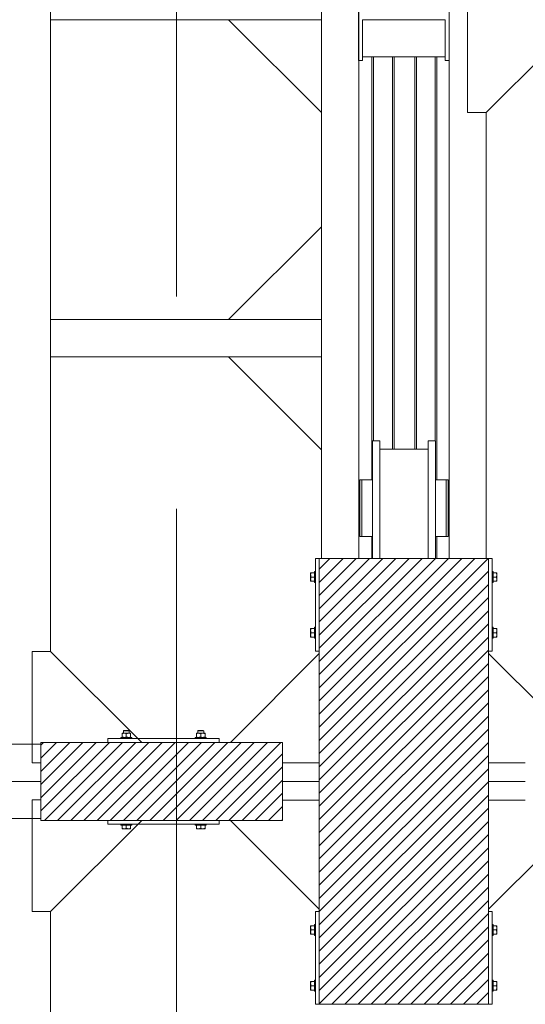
# Model space of a CAD drawing. Header units: millimetres. Extents: x 53746 to 116821, y -810352 to -765802.
# Tile 301 of 347: x 92805 to 94164, y -777202 to -774552. Entities that reach past the tile are written whole.
import ezdxf

# ---------------------------------------------------------------- set-up
doc = ezdxf.new("R2010")
doc.units = ezdxf.units.MM
doc.header["$MEASUREMENT"] = 0
doc.linetypes.add('DGN Style 3', pattern=[2002.806, 1430.575714, -572.230286])
for name, color, linetype, lineweight in [('Main Cradle Rails', 7, 'Continuous', 0), ('Side Cradle Blocks', 7, 'Continuous', 0), ('Side Cradle Hydraulic Arm Support', 7, 'Continuous', 0), ('Side Cradle Stbd', 7, 'Continuous', 0), ('Side Slip Rails', 7, 'Continuous', 0)]:
    doc.layers.add(name, color=color, linetype=linetype, lineweight=lineweight)

# ---------------------------------------------------------------- blocks, each defined once
blk = doc.blocks.new('*U79')
at = {"layer": 'Side Cradle Hydraulic Arm Support', "color": 7, "linetype": 'Continuous', "lineweight": 0}
blk.add_line((-275, 1109.5), (-275, 316.7), dxfattribs=at)
at = {"layer": 'Side Cradle Hydraulic Arm Support', "color": 7, "linetype": 'Continuous', "lineweight": 0, "extrusion": (0, 0, -1), "flags": 128}
blk.add_lwpolyline([(248.5, 1409.5), (225, 1409.5), (225, 1109.5), (275, 1109.5), (520, 1354.5)], dxfattribs=at)
blk = doc.blocks.new('*U82')
at = {"layer": 'Side Cradle Hydraulic Arm Support', "color": 7, "linetype": 'Continuous', "lineweight": 0}
for p, q in [((-275, 1109.5), (-275, 316.7)), ((-1003.6, 316.7), (-275, 316.7)), ((-275, 216.7), (-275, 316.7)), ((-275, 316.7), (-275, 316.7)), ((-1003.6, 216.7), (-275, 216.7)), ((-275, 216.7), (-275, -809.4))]:
    blk.add_line(p, q, dxfattribs=at)
at = {"layer": 'Side Cradle Hydraulic Arm Support', "color": 7, "linetype": 'Continuous', "lineweight": 0, "flags": 128}
blk.add_lwpolyline([(-248.5, 1409.5), (-225, 1409.5), (-225, 1109.5), (-275, 1109.5), (-520, 1354.5)], dxfattribs=at)
at = {"layer": 'Side Cradle Stbd', "color": 7, "linetype": 'Continuous', "lineweight": 0}
for p, q in [((-1003.6, 566.7), (-753.6, 316.7)), ((-1003.6, -33.3), (-753.6, 216.7)), ((-1003.6, -340.5), (-753.6, -590.5)), ((-1003.6, -590.5), (-275, -590.5))]:
    blk.add_line(p, q, dxfattribs=at)
blk = doc.blocks.new('*U57')
at = {"linetype": 'Continuous', "lineweight": 0}
h = blk.add_hatch(dxfattribs=at)
h.set_pattern_fill('HATCH', color=30, style=0, pattern_type=2)
h.set_pattern_definition([(45, (8702.64, 11436.787), (-17.71896, 17.71896), [])])
h.paths.add_polyline_path([(8326.7, 10874.5), (8333.2, 10874.5), (8433.2, 10874.5), (8468.4, 10874.5), (8469.7, 10874.5), (8489.7, 10874.5), (8619.7, 10874.5), (8639.7, 10874.5), (8643.4, 10874.5), (8675.7, 10874.5), (8775.7, 10874.5), (8781.7, 10874.5), (8781.7, 11124.5), (8781.7, 11130.2), (8781.7, 11424.2), (8781.7, 11474.5), (8781.7, 11524.7), (8781.7, 11818.7), (8781.7, 11824.5), (8781.7, 12074.5), (8775.7, 12074.5), (8675.7, 12074.5), (8643.4, 12074.5), (8639.7, 12074.5), (8619.7, 12074.5), (8489.7, 12074.5), (8469.7, 12074.5), (8468.4, 12074.5), (8433.2, 12074.5), (8333.2, 12074.5), (8326.7, 12074.5), (8326.7, 11824.5), (8326.7, 11818.2), (8326.7, 11524.7), (8326.7, 11474.5), (8326.7, 11424.2), (8326.7, 11130.7), (8326.7, 11124.5)])
h = blk.add_hatch(dxfattribs=at)
h.set_pattern_fill('HATCH', color=30, style=0, pattern_type=2)
h.set_pattern_definition([(45, (7744.05, 11428.844), (-17.719, 17.719), [])])
h.paths.add_polyline_path([(7578.1, 11579.5), (7578.1, 11574.5), (7578.1, 11474.5), (7578.1, 11374.5), (7578.1, 11369.5), (7758.1, 11369.5), (8058.1, 11369.5), (8087.9, 11369.5), (8228.1, 11369.5), (8228.1, 11424.2), (8228.1, 11474.5), (8228.1, 11524.7), (8228.1, 11579.5), (8087.9, 11579.5), (8058.1, 11579.5), (7758.1, 11579.5)])
at = {"color": 7, "linetype": 'DGN Style 3', "lineweight": 13}
blk.add_line((7943.4, 16213.2), (7943.4, -4026.1), dxfattribs=at)
at = {"color": 30, "linetype": 'Continuous', "lineweight": 0, "flags": 128}
for points in [[(8326.7, 10874.5), (8333.2, 10874.5), (8433.2, 10874.5), (8468.4, 10874.5), (8469.7, 10874.5), (8489.7, 10874.5), (8619.7, 10874.5), (8639.7, 10874.5), (8643.4, 10874.5), (8675.7, 10874.5), (8775.7, 10874.5), (8781.7, 10874.5), (8781.7, 11124.5), (8781.7, 11130.2), (8781.7, 11424.2), (8781.7, 11474.5), (8781.7, 11524.7), (8781.7, 11818.7), (8781.7, 11824.5), (8781.7, 12074.5), (8775.7, 12074.5), (8675.7, 12074.5), (8643.4, 12074.5), (8639.7, 12074.5), (8619.7, 12074.5), (8489.7, 12074.5), (8469.7, 12074.5), (8468.4, 12074.5), (8433.2, 12074.5), (8333.2, 12074.5), (8326.7, 12074.5), (8326.7, 11824.5), (8326.7, 11818.2), (8326.7, 11524.7), (8326.7, 11474.5), (8326.7, 11424.2), (8326.7, 11130.7), (8326.7, 11124.5), (8326.7, 10874.5)], [(7578.1, 11579.5), (7578.1, 11574.5), (7578.1, 11474.5), (7578.1, 11374.5), (7578.1, 11369.5), (7758.1, 11369.5), (8058.1, 11369.5), (8087.9, 11369.5), (8228.1, 11369.5), (8228.1, 11424.2), (8228.1, 11474.5), (8228.1, 11524.7), (8228.1, 11579.5), (8087.9, 11579.5), (8058.1, 11579.5), (7758.1, 11579.5), (7578.1, 11579.5)]]:
    blk.add_lwpolyline(points, close=True, dxfattribs=at)
at = {"layer": 'Side Cradle Blocks', "color": 7, "linetype": 'Continuous', "lineweight": 0}
for p, q in [((8326.7, 12074.5), (8316.7, 12074.5)), ((8316.7, 12074.5), (8316.7, 11824.5)), ((8781.7, 12074.5), (8326.7, 12074.5)), ((8326.7, 12074.5), (8326.7, 10874.5)), ((8781.7, 12074.5), (8791.7, 12074.5)), ((8781.7, 10874.5), (8781.7, 12074.5)), ((8791.7, 12074.5), (8791.7, 11824.5)), ((8303.7, 12035.5), (8303.7, 12035.4)), ((8303.7, 12035.4), (8303.7, 12035.1)), ((8303.7, 12030.3), (8303.7, 12033.3)), ((8303.7, 12033.2), (8303.7, 12033.3)), ((8304.4, 12036), (8305.4, 12036)), ((8304.5, 12033.9), (8305.4, 12036)), ((8305.4, 12036), (8313.7, 12036)), ((8802.9, 12036), (8794.7, 12036)), ((8803.9, 12036), (8802.9, 12036)), ((8803.8, 12033.9), (8802.9, 12036)), ((8804.7, 12035.5), (8804.7, 12035.4)), ((8804.7, 12035.1), (8804.7, 12035.4)), ((8804.7, 12030.3), (8804.7, 12033.3)), ((8804.7, 12033.3), (8804.7, 12033.2)), ((8303.7, 12030.3), (8303.7, 12027.5)), ((8303.7, 12018.7), (8303.7, 12022.4)), ((8303.7, 12021.4), (8303.7, 12018.7)), ((8303.7, 12012.9), (8303.7, 12013.6)), ((8303.7, 12013.5), (8303.7, 12013.6)), ((8303.9, 12012.9), (8303.7, 12012.9)), ((8305.4, 12024.5), (8304.4, 12026.6)), ((8305.4, 12012.9), (8304.4, 12015)), ((8304.5, 12022.3), (8305.4, 12024.5)), ((8305.4, 12024.5), (8313.7, 12024.5)), ((8313.7, 12012.9), (8305.4, 12012.9)), ((8313.7, 12018.7), (8313.7, 12024.5)), ((8794.7, 12018.7), (8794.7, 12024.5)), ((8802.9, 12024.5), (8794.7, 12024.5)), ((8794.7, 12012.9), (8802.9, 12012.9)), ((8802.9, 12024.5), (8803.9, 12026.6)), ((8803.8, 12022.3), (8802.9, 12024.5)), ((8802.9, 12012.9), (8803.9, 12015)), ((8804.4, 12012.9), (8804.7, 12012.9)), ((8804.7, 12027.5), (8804.7, 12030.3)), ((8804.7, 12018.7), (8804.7, 12022.4)), ((8804.7, 12018.7), (8804.7, 12021.4)), ((8804.7, 12012.9), (8804.7, 12013.6)), ((8804.7, 12013.6), (8804.7, 12013.5)), ((8303.7, 11886), (8303.7, 11885.4)), ((8303.9, 11886), (8303.7, 11886)), ((8303.7, 11885.4), (8303.7, 11885.5)), ((8303.7, 11880.3), (8303.7, 11876.5)), ((8303.7, 11880.3), (8303.7, 11877.5)), ((8305.4, 11886), (8304.4, 11883.9)), ((8305.4, 11874.5), (8304.4, 11872.3)), ((8304.5, 11876.6), (8305.4, 11874.5)), ((8313.7, 11886), (8305.4, 11886)), ((8305.4, 11874.5), (8313.7, 11874.5)), ((8313.7, 11880.2), (8313.7, 11874.5)), ((8794.7, 11886), (8802.9, 11886)), ((8794.7, 11880.2), (8794.7, 11874.5)), ((8802.9, 11874.5), (8794.7, 11874.5)), ((8802.9, 11886), (8803.9, 11883.9)), ((8803.8, 11876.6), (8802.9, 11874.5)), ((8802.9, 11874.5), (8803.9, 11872.3)), ((8804.4, 11886), (8804.7, 11886)), ((8804.7, 11886), (8804.7, 11885.4)), ((8804.7, 11885.5), (8804.7, 11885.4)), ((8804.7, 11880.3), (8804.7, 11876.5)), ((8804.7, 11877.5), (8804.7, 11880.3)), ((8303.7, 11871.4), (8303.7, 11868.7)), ((8303.7, 11868.7), (8303.7, 11865.6)), ((8303.7, 11865.6), (8303.7, 11865.7)), ((8303.7, 11863.8), (8303.7, 11863.6)), ((8303.7, 11863.5), (8303.7, 11863.6)), ((8304.4, 11862.9), (8305.4, 11862.9)), ((8304.5, 11865), (8305.4, 11862.9)), ((8305.4, 11862.9), (8313.7, 11862.9)), ((8802.9, 11862.9), (8794.7, 11862.9)), ((8803.8, 11865), (8802.9, 11862.9)), ((8803.9, 11862.9), (8802.9, 11862.9)), ((8804.7, 11868.7), (8804.7, 11871.4)), ((8804.7, 11868.7), (8804.7, 11865.6)), ((8804.7, 11865.7), (8804.7, 11865.6)), ((8804.7, 11863.6), (8804.7, 11863.8)), ((8804.7, 11863.5), (8804.7, 11863.6)), ((8316.7, 11824.5), (8326.7, 11824.5)), ((8791.7, 11824.5), (8781.7, 11824.5)), ((7813, 11611.5), (7810.8, 11611.5)), ((7813.7, 11610.5), (7811.1, 11610.5)), ((8002.4, 11610.5), (8005, 11610.5)), ((8003.1, 11611.5), (8005.4, 11611.5)), ((7758.1, 11589.5), (7758.1, 11579.5)), ((8058.1, 11589.5), (7758.1, 11589.5)), ((7796.5, 11604.4), (7796.5, 11604.2)), ((7796.5, 11602.6), (7798.6, 11603.6)), ((7796.5, 11602.6), (7796.5, 11594.3)), ((7796.5, 11593.2), (7796.5, 11594.3)), ((7797.2, 11604.4), (7797.1, 11604.4)), ((7797.2, 11592.5), (7797.1, 11592.5)), ((7802.3, 11604.4), (7799.2, 11604.4)), ((7800, 11604.4), (7800.1, 11604.4)), ((7800, 11592.5), (7800.1, 11592.5)), ((7800.3, 11592.7), (7802.3, 11592.5)), ((7802.3, 11604.4), (7806, 11604.4)), ((7805.8, 11603.7), (7803.8, 11604.3)), ((7805.9, 11593.2), (7808.1, 11594.3)), ((7808.1, 11602.6), (7810.2, 11603.6)), ((7808.1, 11594.3), (7808.1, 11602.6)), ((7811.9, 11592.7), (7813.9, 11592.5)), ((7813.9, 11604.4), (7816.9, 11604.4)), ((7817.4, 11603.7), (7815.3, 11604.3)), ((7816.1, 11604.4), (7816.1, 11604.4)), ((7816.1, 11592.5), (7816.1, 11592.5)), ((7817.5, 11593.2), (7819.7, 11594.3)), ((7819.1, 11604.4), (7819, 11604.4)), ((7819.1, 11592.5), (7819, 11592.5)), ((7819.7, 11603.6), (7819.7, 11603.7)), ((7819.7, 11603.6), (7819.7, 11602.6)), ((7819.7, 11594.3), (7819.7, 11602.6)), ((7819.7, 11592.7), (7819.7, 11592.5)), ((7996.5, 11603.6), (7996.5, 11603.7)), ((7996.5, 11602.6), (7996.5, 11603.6)), ((7996.5, 11594.3), (7996.5, 11602.6)), ((7998.7, 11593.2), (7996.5, 11594.3)), ((7996.5, 11592.7), (7996.5, 11592.5)), ((7997.1, 11604.4), (7997.2, 11604.4)), ((7997.1, 11592.5), (7997.2, 11592.5)), ((7998.8, 11603.7), (8000.8, 11604.3)), ((8002.3, 11604.4), (7999.2, 11604.4)), ((8000.1, 11604.4), (8000, 11604.4)), ((8000, 11592.5), (8000.1, 11592.5)), ((8004.2, 11592.7), (8002.3, 11592.5)), ((8008.1, 11602.6), (8005.9, 11603.6)), ((8008.1, 11594.3), (8008.1, 11602.6)), ((8010.2, 11593.2), (8008.1, 11594.3)), ((8013.9, 11604.4), (8010.1, 11604.4)), ((8010.4, 11603.7), (8012.4, 11604.3)), ((8013.9, 11604.4), (8016.9, 11604.4)), ((8015.8, 11592.7), (8013.9, 11592.5)), ((8016.1, 11604.4), (8016.1, 11604.4)), ((8016.1, 11592.5), (8016.1, 11592.5)), ((8019.7, 11602.6), (8017.5, 11603.6)), ((8019.1, 11604.4), (8019, 11604.4)), ((8019.1, 11592.5), (8019, 11592.5)), ((8019.7, 11604.4), (8019.7, 11604.2)), ((8019.7, 11602.6), (8019.7, 11594.3)), ((8019.7, 11593.2), (8019.7, 11594.3)), ((8058.1, 11579.5), (8058.1, 11589.5)), ((7578.1, 11579.5), (7578.1, 11369.5)), ((8228.1, 11579.5), (7578.1, 11579.5)), ((8228.1, 11369.5), (8228.1, 11579.5)), ((7578.1, 11369.5), (8228.1, 11369.5)), ((7758.1, 11359.5), (7758.1, 11369.5)), ((8058.1, 11369.5), (8058.1, 11359.5)), ((8058.1, 11359.5), (7758.1, 11359.5)), ((7796.5, 11348.3), (7796.5, 11356.5)), ((7796.5, 11347.2), (7796.5, 11348.3)), ((7798.6, 11347.3), (7796.5, 11348.3)), ((7797.1, 11346.5), (7797.2, 11346.5)), ((7797.2, 11346.5), (7797.4, 11346.5)), ((7802.3, 11346.5), (7799.2, 11346.5)), ((7799.3, 11346.5), (7799.2, 11346.5)), ((7802.3, 11346.5), (7805, 11346.5)), ((7808.1, 11348.3), (7805.9, 11347.2)), ((7813.8, 11356.5), (7808.1, 11356.5)), ((7808.1, 11348.3), (7808.1, 11356.5)), ((7810.2, 11347.3), (7808.1, 11348.3)), ((7813.9, 11346.5), (7810.1, 11346.5)), ((7811.1, 11346.5), (7813.9, 11346.5)), ((7819.7, 11348.3), (7817.5, 11347.2)), ((7819.7, 11346.5), (7819, 11346.5)), ((7819.1, 11346.5), (7819, 11346.5)), ((7819.7, 11356.5), (7819.7, 11348.3)), ((7819.7, 11346.7), (7819.7, 11346.5)), ((7996.5, 11356.5), (7996.5, 11348.3)), ((7996.5, 11348.3), (7998.7, 11347.2)), ((7996.5, 11346.7), (7996.5, 11346.5)), ((7996.5, 11346.5), (7997.2, 11346.5)), ((7997.2, 11346.5), (7997.1, 11346.5)), ((8002.3, 11356.5), (8008.1, 11356.5)), ((8002.3, 11346.5), (8006, 11346.5)), ((8002.3, 11346.5), (8005, 11346.5)), ((8005.9, 11347.3), (8008.1, 11348.3)), ((8008.1, 11348.3), (8008.1, 11356.5)), ((8008.1, 11348.3), (8010.2, 11347.2)), ((8011.1, 11346.5), (8013.9, 11346.5)), ((8013.9, 11346.5), (8016.9, 11346.5)), ((8016.9, 11346.5), (8016.8, 11346.5)), ((8017.5, 11347.3), (8019.7, 11348.3)), ((8018.8, 11346.5), (8019, 11346.5)), ((8019.1, 11346.5), (8019, 11346.5)), ((8019.7, 11348.3), (8019.7, 11356.5)), ((8019.7, 11347.2), (8019.7, 11348.3)), ((8316.7, 10874.5), (8316.7, 11124.5)), ((8316.7, 11124.5), (8326.7, 11124.5)), ((8791.7, 11124.5), (8781.7, 11124.5)), ((8791.7, 10874.5), (8791.7, 11124.5)), ((8303.7, 11085.5), (8303.7, 11085.4)), ((8303.7, 11085.4), (8303.7, 11085.1)), ((8303.7, 11080.3), (8303.7, 11083.3)), ((8303.7, 11083.2), (8303.7, 11083.3)), ((8303.7, 11080.3), (8303.7, 11077.5)), ((8304.4, 11086), (8305.4, 11086)), ((8304.5, 11083.9), (8305.4, 11086)), ((8305.4, 11086), (8313.7, 11086)), ((8802.9, 11086), (8794.7, 11086)), ((8803.9, 11086), (8802.9, 11086)), ((8803.8, 11083.9), (8802.9, 11086)), ((8804.7, 11085.5), (8804.7, 11085.4)), ((8804.7, 11085.1), (8804.7, 11085.4)), ((8804.7, 11080.3), (8804.7, 11083.3)), ((8804.7, 11083.3), (8804.7, 11083.2)), ((8804.7, 11077.5), (8804.7, 11080.3)), ((8303.7, 11068.7), (8303.7, 11072.4)), ((8303.7, 11071.4), (8303.7, 11068.7)), ((8303.7, 11062.9), (8303.7, 11063.6)), ((8303.7, 11063.5), (8303.7, 11063.6)), ((8303.9, 11062.9), (8303.7, 11062.9)), ((8305.4, 11074.5), (8304.4, 11076.6)), ((8305.4, 11062.9), (8304.4, 11065)), ((8304.5, 11072.3), (8305.4, 11074.5)), ((8305.4, 11074.5), (8313.7, 11074.5)), ((8313.7, 11062.9), (8305.4, 11062.9)), ((8313.7, 11068.7), (8313.7, 11074.5)), ((8794.7, 11068.7), (8794.7, 11074.5)), ((8802.9, 11074.5), (8794.7, 11074.5)), ((8794.7, 11062.9), (8802.9, 11062.9)), ((8802.9, 11074.5), (8803.9, 11076.6)), ((8803.8, 11072.3), (8802.9, 11074.5)), ((8802.9, 11062.9), (8803.9, 11065)), ((8804.4, 11062.9), (8804.7, 11062.9)), ((8804.7, 11068.7), (8804.7, 11072.4)), ((8804.7, 11068.7), (8804.7, 11071.4)), ((8804.7, 11062.9), (8804.7, 11063.6)), ((8804.7, 11063.6), (8804.7, 11063.5)), ((8303.7, 10936), (8303.7, 10935.4)), ((8303.9, 10936), (8303.7, 10936)), ((8303.7, 10935.4), (8303.7, 10935.5)), ((8303.7, 10930.3), (8303.7, 10926.5)), ((8303.7, 10930.3), (8303.7, 10927.5)), ((8303.7, 10921.4), (8303.7, 10918.7)), ((8303.7, 10918.7), (8303.7, 10915.6)), ((8305.4, 10936), (8304.4, 10933.9)), ((8305.4, 10924.5), (8304.4, 10922.3)), ((8304.5, 10926.6), (8305.4, 10924.5)), ((8313.7, 10936), (8305.4, 10936)), ((8305.4, 10924.5), (8313.7, 10924.5)), ((8313.7, 10930.2), (8313.7, 10924.5)), ((8794.7, 10936), (8802.9, 10936)), ((8794.7, 10930.2), (8794.7, 10924.5)), ((8802.9, 10924.5), (8794.7, 10924.5)), ((8802.9, 10936), (8803.9, 10933.9)), ((8803.8, 10926.6), (8802.9, 10924.5)), ((8802.9, 10924.5), (8803.9, 10922.3)), ((8804.4, 10936), (8804.7, 10936)), ((8804.7, 10936), (8804.7, 10935.4)), ((8804.7, 10935.5), (8804.7, 10935.4)), ((8804.7, 10930.3), (8804.7, 10926.5)), ((8804.7, 10927.5), (8804.7, 10930.3)), ((8804.7, 10918.7), (8804.7, 10921.4)), ((8804.7, 10918.7), (8804.7, 10915.6)), ((8303.7, 10915.6), (8303.7, 10915.7)), ((8303.7, 10913.8), (8303.7, 10913.6)), ((8303.7, 10913.5), (8303.7, 10913.6)), ((8304.4, 10912.9), (8305.4, 10912.9)), ((8304.5, 10915), (8305.4, 10912.9)), ((8305.4, 10912.9), (8313.7, 10912.9)), ((8802.9, 10912.9), (8794.7, 10912.9)), ((8803.8, 10915), (8802.9, 10912.9)), ((8803.9, 10912.9), (8802.9, 10912.9)), ((8804.7, 10915.7), (8804.7, 10915.6)), ((8804.7, 10913.6), (8804.7, 10913.8)), ((8804.7, 10913.5), (8804.7, 10913.6)), ((8326.7, 10874.5), (8316.7, 10874.5)), ((8326.7, 10874.5), (8781.7, 10874.5)), ((8781.7, 10874.5), (8791.7, 10874.5))]:
    blk.add_line(p, q, dxfattribs=at)
at = {"layer": 'Side Cradle Blocks', "color": 7, "linetype": 'Continuous', "lineweight": 0, "flags": 128}
for points in [[(8304.4, 12036), (8304.4, 12036), (8303.8, 12036), (8303.7, 12036), (8303.7, 12035.4), (8303.7, 12033.3)], [(8304.5, 12033.9), (8304.2, 12033.3), (8303.9, 12032.2), (8303.7, 12030.3), (8303.7, 12029.5), (8303.8, 12028.8), (8304.3, 12026.8), (8304.4, 12026.6)], [(8313.7, 12024.5), (8313.7, 12030.2), (8313.7, 12035.1), (8313.7, 12038.3), (8313.7, 12039.5), (8316.7, 12039.5)], [(8791.7, 12039.5), (8794.7, 12039.5), (8794.7, 12038.3), (8794.7, 12035.1), (8794.7, 12030.2), (8794.7, 12024.5)], [(8803.9, 12026.6), (8804, 12026.8), (8804.5, 12028.8), (8804.6, 12029.5), (8804.7, 12030.3), (8804.4, 12032.2), (8804.2, 12033.3), (8803.8, 12033.9)], [(8804.7, 12033.3), (8804.7, 12035.4), (8804.7, 12036), (8804.5, 12036), (8803.9, 12036), (8803.9, 12036)], [(8303.7, 12030.3), (8303.7, 12026.5), (8303.7, 12022.4)], [(8304.5, 12022.3), (8304.2, 12021.7), (8303.9, 12020.6), (8303.7, 12018.7), (8303.7, 12017.9), (8303.8, 12017.2), (8304.3, 12015.2), (8304.4, 12015)], [(8303.7, 12018.7), (8303.7, 12018.7), (8303.7, 12015.6), (8303.7, 12013.6)], [(8303.9, 12012.9), (8304.4, 12012.9), (8304.4, 12012.9), (8305.4, 12012.9)], [(8316.7, 12009.5), (8313.7, 12009.5), (8313.7, 12010.6), (8313.7, 12013.9), (8313.7, 12018.7)], [(8794.7, 12018.7), (8794.7, 12013.9), (8794.7, 12010.6), (8794.7, 12009.5), (8791.7, 12009.5)], [(8802.9, 12012.9), (8803.9, 12012.9), (8803.9, 12012.9), (8804.4, 12012.9)], [(8803.9, 12015), (8804, 12015.2), (8804.5, 12017.2), (8804.6, 12017.9), (8804.7, 12018.7), (8804.4, 12020.6), (8804.2, 12021.7), (8803.8, 12022.3)], [(8804.7, 12022.4), (8804.7, 12026.5), (8804.7, 12030.3)], [(8804.7, 12013.6), (8804.7, 12015.6), (8804.7, 12018.7), (8804.7, 12018.7)], [(8303.7, 11885.4), (8303.7, 11883.3), (8303.7, 11880.3), (8303.7, 11880.3)], [(8304.4, 11883.9), (8304.3, 11883.7), (8303.8, 11881.7), (8303.7, 11881), (8303.7, 11880.3), (8303.9, 11878.3), (8304.2, 11877.3), (8304.5, 11876.6)], [(8303.7, 11876.5), (8303.7, 11872.4), (8303.7, 11868.7)], [(8304.4, 11872.3), (8304.3, 11872.2), (8303.8, 11870.1), (8303.7, 11869.4), (8303.7, 11868.7), (8303.9, 11866.7), (8304.2, 11865.7), (8304.5, 11865)], [(8305.4, 11886), (8304.4, 11886), (8304.4, 11886), (8303.9, 11886)], [(8313.7, 11880.2), (8313.7, 11885.1), (8313.7, 11888.3), (8313.7, 11889.5), (8316.7, 11889.5)], [(8316.7, 11859.5), (8313.7, 11859.5), (8313.7, 11860.6), (8313.7, 11863.9), (8313.7, 11868.7), (8313.7, 11874.5)], [(8791.7, 11889.5), (8794.7, 11889.5), (8794.7, 11888.3), (8794.7, 11885.1), (8794.7, 11880.2)], [(8794.7, 11874.5), (8794.7, 11868.7), (8794.7, 11863.9), (8794.7, 11860.6), (8794.7, 11859.5), (8791.7, 11859.5)], [(8804.4, 11886), (8803.9, 11886), (8803.9, 11886), (8802.9, 11886)], [(8803.8, 11876.6), (8804.2, 11877.3), (8804.4, 11878.3), (8804.7, 11880.3), (8804.6, 11881), (8804.5, 11881.7), (8804, 11883.7), (8803.9, 11883.9)], [(8803.8, 11865), (8804.2, 11865.7), (8804.4, 11866.7), (8804.7, 11868.7), (8804.6, 11869.4), (8804.5, 11870.1), (8804, 11872.2), (8803.9, 11872.3)], [(8804.7, 11880.3), (8804.7, 11880.3), (8804.7, 11883.3), (8804.7, 11885.4)], [(8804.7, 11868.7), (8804.7, 11872.4), (8804.7, 11876.5)], [(8303.7, 11865.6), (8303.7, 11863.6), (8303.7, 11862.9), (8303.8, 11862.9), (8304.4, 11862.9), (8304.4, 11862.9)], [(8803.9, 11862.9), (8803.9, 11862.9), (8804.5, 11862.9), (8804.7, 11862.9), (8804.7, 11863.6), (8804.7, 11865.6)], [(7800.1, 11604.4), (7800.1, 11610.5), (7801.1, 11611.5), (7801.6, 11611.5), (7803.1, 11611.5), (7805.4, 11611.5), (7808.1, 11611.5), (7810.8, 11611.5)], [(7800.1, 11610.5), (7800.7, 11610.5), (7802.4, 11610.5), (7805, 11610.5), (7808.1, 11610.5), (7811.1, 11610.5)], [(7813, 11611.5), (7814.5, 11611.5), (7815.1, 11611.5), (7816.1, 11610.5), (7816.1, 11604.4)], [(7813.7, 11610.5), (7815.5, 11610.5), (7816.1, 11610.5)], [(8000.1, 11604.4), (8000.1, 11610.5), (8001.1, 11611.5), (8001.6, 11611.5), (8003.1, 11611.5)], [(8000.1, 11610.5), (8000.7, 11610.5), (8002.4, 11610.5)], [(8005, 11610.5), (8008.1, 11610.5), (8011.1, 11610.5), (8013.7, 11610.5), (8015.5, 11610.5), (8016.1, 11610.5)], [(8005.4, 11611.5), (8008.1, 11611.5), (8010.8, 11611.5), (8013, 11611.5), (8014.5, 11611.5), (8015.1, 11611.5), (8016.1, 11610.5), (8016.1, 11604.4)], [(7793.1, 11589.5), (7793.1, 11592.5), (7794.2, 11592.5), (7797.5, 11592.5), (7802.3, 11592.5), (7808.1, 11592.5), (7813.8, 11592.5), (7818.7, 11592.5), (7821.9, 11592.5), (7823.1, 11592.5), (7823.1, 11589.5)], [(7796.5, 11604.4), (7797.2, 11604.4), (7799.2, 11604.4)], [(7796.5, 11602.6), (7796.5, 11603.6), (7796.5, 11603.7), (7796.5, 11604.2)], [(7800.3, 11592.7), (7799.3, 11593), (7798.6, 11593.3), (7796.5, 11594.3)], [(7796.5, 11593.2), (7796.5, 11593.2), (7796.5, 11592.6), (7796.5, 11592.5)], [(7798.6, 11603.6), (7799.3, 11603.9), (7800.3, 11604.2), (7802.3, 11604.4), (7803, 11604.4), (7803.8, 11604.3)], [(7805.9, 11593.2), (7805.8, 11593.1), (7803.8, 11592.6), (7803, 11592.5), (7802.3, 11592.5)], [(7805.8, 11603.7), (7805.9, 11603.7), (7808.1, 11602.6)], [(7813.9, 11604.4), (7810.1, 11604.4), (7806, 11604.4)], [(7811.9, 11592.7), (7810.9, 11593), (7810.2, 11593.3), (7808.1, 11594.3)], [(7810.2, 11603.6), (7810.9, 11603.9), (7811.9, 11604.2), (7813.9, 11604.4), (7814.6, 11604.4), (7815.3, 11604.3)], [(7817.5, 11593.2), (7817.4, 11593.1), (7815.3, 11592.6), (7814.6, 11592.5), (7813.9, 11592.5)], [(7816.9, 11604.4), (7819, 11604.4), (7819.7, 11604.4), (7819.7, 11604.2), (7819.7, 11603.7)], [(7817.4, 11603.7), (7817.5, 11603.7), (7819.7, 11602.6)], [(7819.7, 11592.7), (7819.7, 11593.2), (7819.7, 11593.2), (7819.7, 11594.3)], [(7993.1, 11589.5), (7993.1, 11592.5), (7994.2, 11592.5), (7997.5, 11592.5), (8002.3, 11592.5), (8008.1, 11592.5), (8013.8, 11592.5), (8018.7, 11592.5), (8021.9, 11592.5), (8023.1, 11592.5), (8023.1, 11589.5)], [(7996.5, 11603.7), (7996.5, 11604.2), (7996.5, 11604.4), (7997.2, 11604.4), (7999.2, 11604.4)], [(7996.5, 11602.6), (7998.7, 11603.7), (7998.8, 11603.7)], [(7996.5, 11594.3), (7996.5, 11593.2), (7996.5, 11593.2), (7996.5, 11592.7)], [(8002.3, 11592.5), (8001.5, 11592.5), (8000.8, 11592.6), (7998.8, 11593.1), (7998.7, 11593.2)], [(8000.8, 11604.3), (8001.5, 11604.4), (8002.3, 11604.4), (8004.2, 11604.2), (8005.3, 11603.9), (8005.9, 11603.6)], [(8010.1, 11604.4), (8006, 11604.4), (8002.3, 11604.4)], [(8008.1, 11594.3), (8005.9, 11593.3), (8005.3, 11593), (8004.2, 11592.7)], [(8008.1, 11602.6), (8010.2, 11603.7), (8010.4, 11603.7)], [(8013.9, 11592.5), (8013.1, 11592.5), (8012.4, 11592.6), (8010.4, 11593.1), (8010.2, 11593.2)], [(8012.4, 11604.3), (8013.1, 11604.4), (8013.9, 11604.4), (8015.8, 11604.2), (8016.9, 11603.9), (8017.5, 11603.6)], [(8019.7, 11594.3), (8017.5, 11593.3), (8016.9, 11593), (8015.8, 11592.7)], [(8016.9, 11604.4), (8019, 11604.4), (8019.7, 11604.4)], [(8019.7, 11604.2), (8019.7, 11603.7), (8019.7, 11603.6), (8019.7, 11602.6)], [(8019.7, 11592.5), (8019.7, 11592.6), (8019.7, 11593.2), (8019.7, 11593.2)], [(7808.1, 11356.5), (7802.3, 11356.5), (7797.5, 11356.5), (7794.2, 11356.5), (7793.1, 11356.5), (7793.1, 11359.5)], [(7796.5, 11347.2), (7796.5, 11347.2), (7796.5, 11346.6), (7796.5, 11346.5), (7797.2, 11346.5), (7799.2, 11346.5)], [(7798.6, 11347.3), (7799.3, 11347), (7800.3, 11346.7), (7802.3, 11346.5), (7803, 11346.5), (7803.8, 11346.6), (7805.8, 11347.1), (7805.9, 11347.2)], [(7802.3, 11346.5), (7806, 11346.5), (7810.1, 11346.5)], [(7810.2, 11347.3), (7810.9, 11347), (7811.9, 11346.7), (7813.9, 11346.5), (7814.6, 11346.5), (7815.3, 11346.6), (7817.4, 11347.1), (7817.5, 11347.2)], [(7823.1, 11359.5), (7823.1, 11356.5), (7821.9, 11356.5), (7818.7, 11356.5), (7813.8, 11356.5)], [(7813.9, 11346.5), (7813.9, 11346.5), (7816.9, 11346.5), (7819, 11346.5)], [(7819.7, 11346.7), (7819.7, 11347.2), (7819.7, 11347.2), (7819.7, 11348.3)], [(8002.3, 11356.5), (7997.5, 11356.5), (7994.2, 11356.5), (7993.1, 11356.5), (7993.1, 11359.5)], [(7996.5, 11348.3), (7996.5, 11347.2), (7996.5, 11347.2), (7996.5, 11346.7)], [(7997.2, 11346.5), (7999.2, 11346.5), (8002.3, 11346.5), (8002.3, 11346.5)], [(7998.7, 11347.2), (7998.8, 11347.1), (8000.8, 11346.6), (8001.5, 11346.5), (8002.3, 11346.5), (8004.2, 11346.7), (8005.3, 11347), (8005.9, 11347.3)], [(8006, 11346.5), (8010.1, 11346.5), (8013.9, 11346.5)], [(8023.1, 11359.5), (8023.1, 11356.5), (8021.9, 11356.5), (8018.7, 11356.5), (8013.8, 11356.5), (8008.1, 11356.5)], [(8010.2, 11347.2), (8010.4, 11347.1), (8012.4, 11346.6), (8013.1, 11346.5), (8013.9, 11346.5), (8015.8, 11346.7), (8016.9, 11347), (8017.5, 11347.3)], [(8016.9, 11346.5), (8019, 11346.5), (8019.7, 11346.5), (8019.7, 11346.6), (8019.7, 11347.2), (8019.7, 11347.2)], [(8304.4, 11086), (8304.4, 11086), (8303.8, 11086), (8303.7, 11086), (8303.7, 11085.4), (8303.7, 11083.3)], [(8304.5, 11083.9), (8304.2, 11083.3), (8303.9, 11082.2), (8303.7, 11080.3), (8303.7, 11079.5), (8303.8, 11078.8), (8304.3, 11076.8), (8304.4, 11076.6)], [(8303.7, 11080.3), (8303.7, 11076.5), (8303.7, 11072.4)], [(8313.7, 11074.5), (8313.7, 11080.2), (8313.7, 11085.1), (8313.7, 11088.3), (8313.7, 11089.5), (8316.7, 11089.5)], [(8791.7, 11089.5), (8794.7, 11089.5), (8794.7, 11088.3), (8794.7, 11085.1), (8794.7, 11080.2), (8794.7, 11074.5)], [(8803.9, 11076.6), (8804, 11076.8), (8804.5, 11078.8), (8804.6, 11079.5), (8804.7, 11080.3), (8804.4, 11082.2), (8804.2, 11083.3), (8803.8, 11083.9)], [(8804.7, 11083.3), (8804.7, 11085.4), (8804.7, 11086), (8804.5, 11086), (8803.9, 11086), (8803.9, 11086)], [(8804.7, 11072.4), (8804.7, 11076.5), (8804.7, 11080.3)], [(8304.5, 11072.3), (8304.2, 11071.7), (8303.9, 11070.6), (8303.7, 11068.7), (8303.7, 11067.9), (8303.8, 11067.2), (8304.3, 11065.2), (8304.4, 11065)], [(8303.7, 11068.7), (8303.7, 11068.7), (8303.7, 11065.6), (8303.7, 11063.6)], [(8303.9, 11062.9), (8304.4, 11062.9), (8304.4, 11062.9), (8305.4, 11062.9)], [(8316.7, 11059.5), (8313.7, 11059.5), (8313.7, 11060.6), (8313.7, 11063.9), (8313.7, 11068.7)], [(8794.7, 11068.7), (8794.7, 11063.9), (8794.7, 11060.6), (8794.7, 11059.5), (8791.7, 11059.5)], [(8802.9, 11062.9), (8803.9, 11062.9), (8803.9, 11062.9), (8804.4, 11062.9)], [(8803.9, 11065), (8804, 11065.2), (8804.5, 11067.2), (8804.6, 11067.9), (8804.7, 11068.7), (8804.4, 11070.6), (8804.2, 11071.7), (8803.8, 11072.3)], [(8804.7, 11063.6), (8804.7, 11065.6), (8804.7, 11068.7), (8804.7, 11068.7)], [(8303.7, 10935.4), (8303.7, 10933.3), (8303.7, 10930.3), (8303.7, 10930.3)], [(8304.4, 10933.9), (8304.3, 10933.7), (8303.8, 10931.7), (8303.7, 10931), (8303.7, 10930.3), (8303.9, 10928.3), (8304.2, 10927.3), (8304.5, 10926.6)], [(8303.7, 10926.5), (8303.7, 10922.4), (8303.7, 10918.7)], [(8304.4, 10922.3), (8304.3, 10922.2), (8303.8, 10920.1), (8303.7, 10919.4), (8303.7, 10918.7), (8303.9, 10916.7), (8304.2, 10915.7), (8304.5, 10915)], [(8305.4, 10936), (8304.4, 10936), (8304.4, 10936), (8303.9, 10936)], [(8313.7, 10930.2), (8313.7, 10935.1), (8313.7, 10938.3), (8313.7, 10939.5), (8316.7, 10939.5)], [(8316.7, 10909.5), (8313.7, 10909.5), (8313.7, 10910.6), (8313.7, 10913.9), (8313.7, 10918.7), (8313.7, 10924.5)], [(8791.7, 10939.5), (8794.7, 10939.5), (8794.7, 10938.3), (8794.7, 10935.1), (8794.7, 10930.2)], [(8794.7, 10924.5), (8794.7, 10918.7), (8794.7, 10913.9), (8794.7, 10910.6), (8794.7, 10909.5), (8791.7, 10909.5)], [(8804.4, 10936), (8803.9, 10936), (8803.9, 10936), (8802.9, 10936)], [(8803.8, 10926.6), (8804.2, 10927.3), (8804.4, 10928.3), (8804.7, 10930.3), (8804.6, 10931), (8804.5, 10931.7), (8804, 10933.7), (8803.9, 10933.9)], [(8803.8, 10915), (8804.2, 10915.7), (8804.4, 10916.7), (8804.7, 10918.7), (8804.6, 10919.4), (8804.5, 10920.1), (8804, 10922.2), (8803.9, 10922.3)], [(8804.7, 10930.3), (8804.7, 10930.3), (8804.7, 10933.3), (8804.7, 10935.4)], [(8804.7, 10918.7), (8804.7, 10922.4), (8804.7, 10926.5)], [(8303.7, 10915.6), (8303.7, 10913.6), (8303.7, 10912.9), (8303.8, 10912.9), (8304.4, 10912.9), (8304.4, 10912.9)], [(8803.9, 10912.9), (8803.9, 10912.9), (8804.5, 10912.9), (8804.7, 10912.9), (8804.7, 10913.6), (8804.7, 10915.6)]]:
    blk.add_lwpolyline(points, dxfattribs=at)
at = {"layer": 'Side Cradle Stbd', "color": 7, "linetype": 'Continuous', "lineweight": 0}
for p, q in [((8333.2, 14800.8), (8333.2, 13274.5)), ((8433.2, 13589), (8433.2, 12074.5)), ((8725.7, 13274.7), (8725.7, 13589)), ((8442.7, 13424.5), (8442.7, 13524.5)), ((8442.7, 13524.5), (8665.7, 13524.5)), ((8665.7, 13524.5), (8665.7, 13424.5)), ((8775.7, 13274.7), (9025.7, 13524.7)), ((8432.7, 13414.5), (8442.7, 13414.5)), ((8442.7, 13424.5), (8665.7, 13424.5)), ((8442.7, 13424.5), (8442.7, 13414.5)), ((8665.7, 13414.5), (8665.7, 13424.5)), ((8665.7, 13414.5), (8675.7, 13414.5)), ((8675.7, 12074.5), (8675.7, 13414.5)), ((8333.2, 13274.7), (8333.2, 12074.5)), ((8725.7, 13274.7), (8775.7, 13274.7)), ((8775.7, 12074.5), (8775.7, 13274.7)), ((8489.7, 12390.7), (8489.7, 12376.9)), ((8639.7, 12390.7), (8639.7, 12376.9)), ((8489.7, 12368.5), (8619.7, 12368.5)), ((8436.2, 12279.9), (8436.2, 12285.7)), ((8436.2, 12263.3), (8436.2, 12279.9)), ((8469.7, 12278.8), (8469.7, 12209.5)), ((8619.7, 12278.8), (8619.7, 12209.5)), ((8639.7, 12279.9), (8639.7, 12285.7)), ((8668.2, 12279.9), (8668.2, 12285.7)), ((8668.2, 12263.3), (8668.2, 12279.9)), ((8433.2, 12249.5), (8436.2, 12249.5)), ((8673.2, 12246.4), (8673.2, 12249.5)), ((8673.2, 12249.5), (8675.7, 12249.5)), ((8673.2, 12244.9), (8673.2, 12246.4)), ((8673.2, 12238.6), (8673.2, 12244.9)), ((8673.2, 12238), (8673.2, 12238.6)), ((8673.2, 12237.8), (8673.2, 12238)), ((8673.2, 12237.7), (8673.2, 12237.8)), ((8668.2, 12180.3), (8668.2, 12209.5)), ((8673.2, 12192.8), (8673.2, 12194.2)), ((8436.2, 12169.5), (8433.2, 12169.5)), ((8639.7, 12177.2), (8639.7, 12180.3)), ((8673.2, 12180.9), (8673.2, 12181.2)), ((8673.2, 12180.9), (8673.2, 12180.9)), ((8673.2, 12180.3), (8673.2, 12180.9)), ((8673.2, 12180.1), (8673.2, 12180.3)), ((8673.2, 12172), (8673.2, 12172.5)), ((8675.7, 12169.5), (8673.2, 12169.5)), ((8639.7, 12153.5), (8639.7, 12155.6)), ((8639.7, 12140.1), (8639.7, 12153.5)), ((8639.7, 12138.3), (8639.7, 12139.1)), ((8326.7, 11818.2), (8087.9, 11579.5)), ((8781.7, 11818.7), (9020.9, 11579.5)), ((7081.1, 11574.5), (7578.1, 11574.5)), ((8228.1, 11524.7), (8326.7, 11524.7)), ((8880.8, 11524.7), (8781.7, 11524.7)), ((7578.1, 11474.5), (7081.1, 11474.5)), ((8326.7, 11474.5), (8228.1, 11474.5)), ((8781.7, 11474.5), (8880.8, 11474.5)), ((8228.1, 11424.2), (8326.7, 11424.2)), ((8880.8, 11424.2), (8781.7, 11424.2)), ((7081.1, 11374.5), (7578.1, 11374.5)), ((8326.7, 11130.7), (8087.9, 11369.5)), ((8781.7, 11130.2), (9020.9, 11369.5))]:
    blk.add_line(p, q, dxfattribs=at)
at = {"layer": 'Side Cradle Stbd', "color": 7, "linetype": 'Continuous', "lineweight": 0, "flags": 128}
for points in [[(8432.7, 13414.5), (8432.7, 13434), (8432.7, 13524.5), (8432.7, 13584.5)], [(8675.7, 13584.5), (8675.7, 13524.5), (8675.7, 13434), (8675.7, 13414.5)], [(8469.7, 12390.7), (8469.7, 12390.7), (8489.7, 12390.7)], [(8469.7, 12390.7), (8469.7, 12376.9), (8469.7, 12337.6), (8469.7, 12278.8)], [(8489.7, 12376.9), (8489.7, 12337.6), (8489.7, 12278.8), (8489.7, 12209.5), (8489.7, 12140.1), (8489.7, 12081.3), (8489.7, 12074.5)], [(8619.7, 12390.7), (8619.7, 12390.7), (8639.7, 12390.7)], [(8619.7, 12390.7), (8619.7, 12376.9), (8619.7, 12337.6), (8619.7, 12278.8)], [(8639.7, 12376.9), (8639.7, 12337.6), (8639.7, 12278.8), (8639.7, 12209.5), (8639.7, 12140.1), (8639.7, 12081.3), (8639.7, 12074.5)], [(8441.2, 12209.5), (8441.2, 12209.5), (8441.2, 12238.6), (8441.2, 12263.3), (8441.2, 12279.9), (8441.2, 12285.7), (8436.2, 12285.7)], [(8469.7, 12285.7), (8441.2, 12285.7), (8441.2, 12285.7)], [(8668.2, 12285.7), (8668.2, 12285.7), (8639.7, 12285.7)], [(8668.2, 12133.3), (8668.2, 12133.3), (8673.2, 12133.3), (8673.2, 12139.1), (8673.2, 12155.6), (8673.2, 12180.3), (8673.2, 12209.5), (8673.2, 12238.6), (8673.2, 12263.3), (8673.2, 12279.9), (8673.2, 12285.7), (8668.2, 12285.7)], [(8436.2, 12133.3), (8436.2, 12139.1), (8436.2, 12155.6), (8436.2, 12180.3), (8436.2, 12209.5), (8436.2, 12238.6), (8436.2, 12263.3)], [(8668.2, 12209.5), (8668.2, 12209.5), (8668.2, 12238.6), (8668.2, 12263.3)], [(8441.2, 12133.3), (8441.2, 12139.1), (8441.2, 12155.6), (8441.2, 12180.3), (8441.2, 12209.5), (8441.2, 12238.6), (8441.2, 12238.6)], [(8469.7, 12209.5), (8469.7, 12140.1), (8469.7, 12081.3), (8469.7, 12074.5)], [(8619.7, 12209.5), (8619.7, 12140.1), (8619.7, 12081.3), (8619.7, 12074.5)], [(8668.2, 12180.3), (8668.2, 12180.3), (8668.2, 12209.5)], [(8673.2, 12181.2), (8673.2, 12181.2), (8673.2, 12181.2), (8673.2, 12192.8)], [(8639.7, 12133.3), (8668.2, 12133.3), (8668.2, 12139.1), (8668.2, 12155.6), (8668.2, 12180.3), (8668.2, 12180.3)], [(8639.7, 12155.6), (8639.7, 12155.6), (8639.7, 12177.2)], [(8673.2, 12172.5), (8673.2, 12172.5), (8673.2, 12172.5), (8673.2, 12180.1)], [(8673.2, 12169.5), (8673.2, 12169.5), (8673.2, 12172)], [(8436.2, 12133.3), (8436.2, 12133.3), (8441.2, 12133.3), (8441.2, 12139.1), (8441.2, 12139.1)], [(8639.7, 12139.1), (8639.7, 12139.1), (8639.7, 12140.1)], [(8639.7, 12133.3), (8639.7, 12133.3), (8639.7, 12138.3)], [(8441.2, 12133.3), (8441.2, 12133.3), (8469.7, 12133.3)]]:
    blk.add_lwpolyline(points, dxfattribs=at)
at = {"layer": 'Side Slip Rails', "color": 7, "linetype": 'Continuous', "lineweight": 0}
for p, q in [((8468.4, 13424.5), (8468.4, 12285.7)), ((8473, 13424.5), (8473, 12390.7)), ((8523.4, 13424.5), (8523.4, 12368.5)), ((8528.4, 13424.5), (8528.4, 12368.5)), ((8583.4, 13424.5), (8583.4, 12368.5)), ((8588.4, 13424.5), (8588.4, 12368.5)), ((8638.7, 13424.5), (8638.7, 12390.7)), ((8643.4, 13424.5), (8643.4, 12285.7)), ((8468.4, 12133.3), (8468.4, 12074.5)), ((8643.4, 12133.3), (8643.4, 12074.5))]:
    blk.add_line(p, q, dxfattribs=at)
at = {"layer": 'Side Cradle Stbd', "color": 7, "linetype": 'Continuous', "lineweight": 0, "rotation": 180}
blk.add_blockref('*U82', (7329.6, 12933.9), dxfattribs=at)
at = {"layer": 'Side Cradle Stbd', "color": 7, "linetype": 'Continuous', "lineweight": 0, "extrusion": (0, 0, -1)}
blk.add_blockref('*U79', (-7329.6, 10015), dxfattribs=at)

msp = doc.modelspace()

# ---------------------------------------------------------------- block references
at = {"layer": 'Main Cradle Rails', "color": 7, "linetype": 'Continuous', "lineweight": 0}
msp.add_blockref('*U57', (85283.05, -788076.95), dxfattribs=at)

doc.saveas('drawing.dxf')
